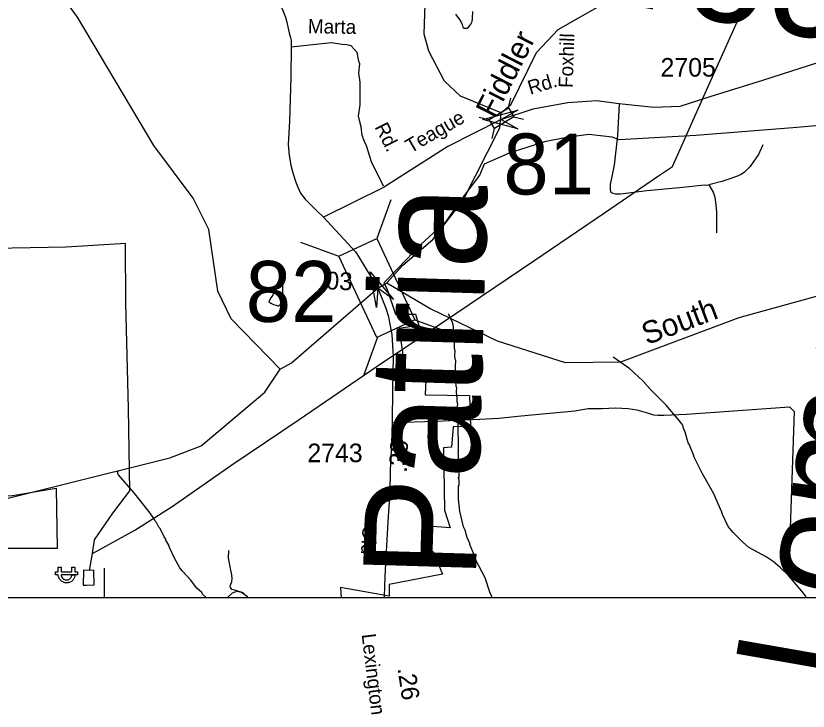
# Model space of a CAD drawing. Extents: x 1553981 to 1780076, y 812965 to 996873.
# Drawn here: x 1634236 to 1634903, y 844957 to 845542 of the extents above; entities that cross this region are included whole.
import ezdxf

# ---------------------------------------------------------------- set-up
doc = ezdxf.new("R2010")
doc.units = 0
for name, color, linetype in [('Default', 7, 'Continuous'), ('Exist Boundary Political City Limit New Hole', 7, 'Continuous'), ('Exist Cultural Historical Site CELL', 7, 'Continuous'), ('Exist Hydrographic Creek Single Shore', 7, 'Continuous'), ('Exist Hydrographic Creek Single Shore Label', 7, 'Continuous'), ('Exist Hydrographic Misc Water Feature', 7, 'Continuous'), ('Exist Road Non-System Type 51 Label', 7, 'Continuous'), ('Exist Road Secondary Mileage Hundredths English Label', 7, 'Continuous'), ('Exist Road Secondary Structure Standard Bridge Attributed CELL', 7, 'Continuous'), ('Exist Road Secondary Structure Standard Bridge CELL', 7, 'Continuous'), ('Exist Road Secondary Structure Standard Bridge Number Label', 7, 'Continuous'), ('Exist Road Secondary Type 51 Attributed', 7, 'Continuous'), ('Exist Road Secondary Type 51 Number Label', 7, 'Continuous'), ('Exist Utilities Electrical Transmission Line', 7, 'Continuous'), ('Map Preparation Border Antique Large Shape', 7, 'Continuous'), ('Map Preparation Border County Name Lower Right Label', 7, 'Continuous'), ('Map Preparation Border FIPS Code Label', 7, 'Continuous'), ('Map Preparation Border Revised Sign Off', 7, 'Continuous')]:
    doc.layers.add(name, color=color, linetype=linetype)

msp = doc.modelspace()

# ---------------------------------------------------------------- linework, layer by layer
at = {"layer": 'Default'}
msp.add_lwpolyline([(1632323.05, 848155.4), (1636375.85, 848155.4), (1636375.85, 845052.3), (1632323.05, 845052.3)], close=True, dxfattribs=at)
at = {"layer": 'Exist Boundary Political City Limit New Hole'}
msp.add_lwpolyline([(1634144.3, 845119.17), (1634161.98, 845121.87), (1634223.84, 845138.08), (1634233.66, 845138.33), (1634270.23, 845144.71), (1634271.22, 845093.88), (1634144.3, 845093.88)], close=True, dxfattribs=at)
at = {"layer": 'Exist Cultural Historical Site CELL'}
msp.add_lwpolyline([(1634269.7, 845074.21), (1634272.14, 845074.21), (1634272.14, 845078.24), (1634274.61, 845078.24), (1634274.61, 845074.21), (1634283.47, 845074.21), (1634283.47, 845078.24), (1634285.95, 845078.24), (1634285.95, 845074.21), (1634288.39, 845074.21), (1634288.39, 845071.78), (1634285.95, 845071.78), (1634283.47, 845071.78), (1634274.61, 845071.78), (1634274.7, 845071.01), (1634274.85, 845070.34), (1634275.15, 845069.64), (1634275.61, 845068.97), (1634276.2, 845068.36), (1634276.52, 845068.12), (1634276.9, 845067.91), (1634277.38, 845067.65), (1634277.9, 845067.48), (1634278.5, 845067.36), (1634278.95, 845067.33), (1634279.47, 845067.35), (1634280.07, 845067.44), (1634280.6, 845067.59), (1634280.97, 845067.74), (1634281.39, 845067.96), (1634281.81, 845068.26), (1634282.21, 845068.61), (1634282.54, 845068.98), (1634282.81, 845069.35), (1634282.97, 845069.64), (1634283.15, 845069.99), (1634283.32, 845070.43), (1634283.38, 845070.71), (1634283.48, 845071.17), (1634283.51, 845071.53), (1634283.53, 845071.78), (1634286.23, 845071.78), (1634286.19, 845071.35), (1634286.14, 845071.02), (1634286.08, 845070.61), (1634285.97, 845070.19), (1634285.85, 845069.72), (1634285.72, 845069.33), (1634285.55, 845068.93), (1634285.33, 845068.49), (1634285.04, 845068.04), (1634284.72, 845067.59), (1634284.4, 845067.21), (1634284.07, 845066.87), (1634283.62, 845066.47), (1634283.14, 845066.1), (1634282.62, 845065.79), (1634282.07, 845065.51), (1634281.65, 845065.33), (1634281.26, 845065.2), (1634280.87, 845065.1), (1634280.39, 845064.99), (1634279.92, 845064.94), (1634279.49, 845064.89), (1634278.94, 845064.89), (1634278.57, 845064.91), (1634278.14, 845064.96), (1634277.69, 845065.05), (1634277.09, 845065.19), (1634276.46, 845065.43), (1634275.91, 845065.68), (1634275.46, 845065.94), (1634274.93, 845066.28), (1634274.54, 845066.61), (1634274.31, 845066.81), (1634274, 845067.12), (1634273.76, 845067.4), (1634273.41, 845067.81), (1634273.07, 845068.35), (1634272.83, 845068.81), (1634272.64, 845069.23), (1634272.5, 845069.62), (1634272.3, 845070.27), (1634272.19, 845070.81), (1634272.14, 845071.29), (1634272.1, 845071.78), (1634269.7, 845071.78)], close=True, dxfattribs=at)
at = {"layer": 'Exist Hydrographic Creek Single Shore'}
for points in [[(1634644.73, 845460.64), (1634610.47, 845474.46), (1634597.11, 845487.05), (1634583.85, 845512.34), (1634579.84, 845526.78), (1634583.1, 845620.69), (1634563.72, 845658.42), (1634551.35, 845674.26), (1634542.34, 845696.2), (1634544.6, 845711.74), (1634552.1, 845728.4), (1634569.97, 845748.97), (1634571.47, 845785.46), (1634561.48, 845813.56), (1634557.72, 845853.44), (1634556.85, 845867.82), (1634548.6, 845876.6), (1634494.48, 845880.17), (1634486.35, 845897.15), (1634485.1, 845971.86), (1634495.98, 845999.13), (1634492.09, 846026.3), (1634456.59, 846108.66), (1634451.72, 846133.8)], [(1634458.72, 845244.89), (1634417.6, 845287.17), (1634406.34, 845310.37), (1634398.72, 845362.23), (1634385.47, 845388.77), (1634352.59, 845432.92), (1634288.22, 845540.91), (1634262.59, 845576.72), (1634226.85, 845636.53), (1634190.85, 845673.37), (1634179.72, 845696.57), (1634173.71, 845718.44), (1634118.35, 845802.45), (1634107.34, 845840.01), (1634084.72, 845864.27)], [(1634644.73, 845460.64), (1634653.1, 845467.85), (1634674.47, 845511.32), (1634692.48, 845530.65), (1634776.35, 845578.6), (1634805.85, 845605.49), (1634830.22, 845636.59), (1634871.23, 845663.25), (1634902.98, 845702.41)], [(1634548.4, 845317.36), (1634561.98, 845332.25), (1634587.22, 845353.89), (1634612.6, 845387.02), (1634643.6, 845447.94), (1634644.73, 845460.64)], [(1634548.4, 845317.36), (1634585.47, 845295.66), (1634641.35, 845268.68), (1634698.48, 845250.28), (1634745.35, 845250.97), (1634844.86, 845288.34), (1635022.6, 845337.25), (1635124.1, 845374.58), (1635177.36, 845383.35), (1635276.37, 845385.03), (1635336.98, 845403.08)], [(1634458.72, 845244.89), (1634468.22, 845250.04), (1634540.83, 845312.99), (1634548.4, 845317.36)], [(1633908.47, 845052.3), (1633934.71, 845076.21), (1633966.08, 845091.58), (1634037.21, 845109.42), (1634177.97, 845123.39), (1634366.09, 845170.04), (1634392.35, 845180.17), (1634445.97, 845225.45), (1634458.72, 845244.89)]]:
    msp.add_lwpolyline(points, dxfattribs=at)
at = {"layer": 'Exist Hydrographic Misc Water Feature'}
for points in [[(1634606.17, 845543.62), (1634607.58, 845541.5), (1634609.61, 845539.08), (1634611, 845536.83), (1634611.79, 845534.75), (1634612.43, 845532.67), (1634613.54, 845531.67), (1634615.93, 845531.72), (1634617.48, 845532.81), (1634619.03, 845535.06), (1634620.19, 845537.53), (1634620.58, 845539.84), (1634620.87, 845545.79)], [(1634459.13, 845321.23), (1634458.34, 845320.41), (1634457.27, 845318.8), (1634455.93, 845316.21), (1634455.07, 845313.45), (1634454.58, 845311.9), (1634453.08, 845309.21), (1634452.58, 845307.01), (1634450.84, 845304.85), (1634449.83, 845302.87), (1634449.28, 845301.48), (1634450.94, 845300.2), (1634453.12, 845299.23), (1634455.45, 845298.57), (1634457.49, 845297.92), (1634459.12, 845299.36), (1634459.82, 845301.39), (1634460.32, 845303.58), (1634460.5, 845306.13), (1634461.07, 845308.68), (1634460.98, 845319.12), (1634460.54, 845321.43), (1634459.13, 845321.23)], [(1634636.97, 845052.3), (1634636.54, 845054.08), (1634635.05, 845057.09), (1634631.14, 845069.11), (1634623.26, 845084.16), (1634622.53, 845087.17), (1634618.35, 845097.19), (1634618.37, 845098.19), (1634616.15, 845103.2), (1634614.45, 845109.22), (1634612.97, 845112.22), (1634609.81, 845125.24), (1634608.88, 845135.24), (1634608.69, 845144.23), (1634608.7, 845146.23), (1634609.22, 845147.23), (1634609.24, 845151.23), (1634608.76, 845153.22), (1634609.27, 845154.22), (1634609.34, 845165.21), (1634608.84, 845166.22), (1634608.64, 845172.21), (1634608.9, 845173.21), (1634608.41, 845174.47), (1634608.67, 845175.21), (1634608.6, 845201.19), (1634608.15, 845209.19), (1634607.67, 845211.19), (1634608.19, 845215.19), (1634607.7, 845217.19), (1634607.73, 845221.19), (1634607.24, 845222.19), (1634607.02, 845226.18), (1634607.29, 845229.18), (1634606.79, 845230.18), (1634606.58, 845234.19), (1634606.17, 845247.18), (1634606.46, 845252.18), (1634605.96, 845253.17), (1634605.73, 845256.17), (1634606.01, 845260.17), (1634605.53, 845262.17), (1634605.12, 845274.17), (1634604.17, 845282.17), (1634603.68, 845284.17), (1634600.32, 845291.49)], [(1634901.5, 845052.3), (1634900.52, 845053.95), (1634897.55, 845057.97), (1634886.4, 845071.06), (1634879.45, 845077.86), (1634873.49, 845082.9), (1634867.53, 845086.94), (1634853.1, 845094.8), (1634847.64, 845099.35), (1634839.71, 845107.4), (1634835.49, 845112.43), (1634830.81, 845122.47), (1634830.33, 845124.47), (1634823.2, 845140.51), (1634814.08, 845156.58), (1634806.93, 845170.62), (1634806.44, 845172.62), (1634802.76, 845181.64), (1634802.02, 845182.65), (1634799.34, 845191.67), (1634797.61, 845195.68), (1634797.62, 845196.68), (1634796.63, 845198.68), (1634794.4, 845201.7), (1634783.51, 845214.53), (1634770.36, 845227.62), (1634763.67, 845234.92), (1634752.75, 845245), (1634738.81, 845254.81)], [(1634396.87, 845052.3), (1634393.54, 845055.53), (1634392.8, 845056.79), (1634388.82, 845060.57), (1634383.39, 845067.6), (1634376.69, 845074.65), (1634374.47, 845077.67), (1634369.78, 845085.7), (1634365.59, 845094.73), (1634365.1, 845096.73), (1634362.64, 845100.74), (1634362.64, 845101.74), (1634361.17, 845103.76), (1634357.72, 845110.78), (1634356.72, 845111.79), (1634354.75, 845115.8), (1634353.76, 845116.8), (1634352.77, 845118.81), (1634348.57, 845124.84), (1634335.7, 845140.93), (1634322.57, 845156.27), (1634321.82, 845157.28), (1634322.58, 845158.87)], [(1634432.24, 845052.3), (1634431.18, 845053.13), (1634426.23, 845056.91), (1634423.12, 845057.72), (1634420.58, 845057.16), (1634418.29, 845056.34), (1634414.52, 845052.59), (1634414.34, 845052.3)]]:
    msp.add_lwpolyline(points, dxfattribs=at)
at = {"layer": 'Exist Road Secondary Structure Standard Bridge Attributed CELL'}
for points in [[(1634658.78, 845446.98), (1634629.34, 845454.87), (1634658.78, 845462.76), (1634644.58, 845454.87)], [(1634539.68, 845296.78), (1634534.39, 845326.8), (1634553.98, 845303.45), (1634540.83, 845312.99)]]:
    msp.add_lwpolyline(points, close=True, dxfattribs=at)
at = {"layer": 'Exist Road Secondary Structure Standard Bridge CELL'}
for p, q in [((1634650.71, 845464.6), (1634652.79, 845472.97)), ((1634626.12, 845456.99), (1634634.49, 845454.91)), ((1634655.15, 845457.2), (1634663.51, 845455.12)), ((1634636.95, 845438.97), (1634639.04, 845447.34)), ((1634551.98, 845387.25), (1634540.18, 845354.84)), ((1634475.78, 845351.72), (1634508.19, 845339.92)), ((1634571.96, 845286.29), (1634604.37, 845274.49)), ((1634540.69, 845271.71), (1634528.89, 845239.29))]:
    msp.add_line(p, q, dxfattribs=at)
for points in [[(1634634.49, 845454.91), (1634650.68, 845464.63), (1634655.23, 845457.07), (1634639.04, 845447.34)], [(1634540.18, 845354.84), (1634572.11, 845286.36), (1634540.12, 845271.44), (1634508.19, 845339.92)]]:
    msp.add_lwpolyline(points, close=True, dxfattribs=at)
at = {"layer": 'Exist Road Secondary Type 51 Attributed'}
for points in [[(1635163.43, 845593.65), (1635105.24, 845565.29), (1635087.8, 845557.94), (1635048.33, 845545.07), (1634981.52, 845525.03), (1634926.43, 845507.57), (1634864.46, 845487.81), (1634820.2, 845474.06), (1634794.95, 845465.8), (1634772.92, 845464.88), (1634743.86, 845467.97), (1634724.74, 845470.6), (1634700.83, 845468.83), (1634671.37, 845463.51), (1634643.98, 845454.56)], [(1634643.98, 845454.56), (1634599.89, 845432.23), (1634545.68, 845397.82), (1634495.09, 845372.66)], [(1634540.83, 845312.99), (1634547.53, 845296.08), (1634549.59, 845289.86), (1634552.69, 845274.01), (1634553.73, 845255.41), (1634553.23, 845227.57), (1634552.97, 845200.41), (1634552.43, 845182.58), (1634551.37, 845159.62), (1634550.93, 845141.23), (1634549.25, 845116.32), (1634548.25, 845096.13), (1634547.2, 845076.31), (1634546.47, 845062.94), (1634546.23, 845052.3)]]:
    msp.add_lwpolyline(points, dxfattribs=at)
at = {"layer": 'Exist Utilities Electrical Transmission Line'}
msp.add_line((1634298.46, 845075.31), (1634300.9, 845089.77), dxfattribs=at)
for points in [[(1634300.9, 845089.77), (1634336.62, 845109.31), (1634367.84, 845129.16), (1634418.25, 845164.28), (1634474.71, 845202.55), (1634540.48, 845247.22), (1634606.49, 845291.6), (1634672.02, 845336.02), (1634731.5, 845376.26), (1634776.09, 845406.94), (1634788.7, 845415.27), (1634816.22, 845477.17), (1634852.98, 845559.21), (1634884.84, 845629.31), (1634920.94, 845715.84)], [(1634300.9, 845089.77), (1634302.54, 845101.25), (1634318.07, 845123.57), (1634332.29, 845142.39), (1634331.17, 845211.65), (1634329.05, 845300.69), (1634328.69, 845350.42), (1634278.7, 845347.59), (1634233.46, 845346.65), (1634199.72, 845345.59)], [(1634298.46, 845075.31), (1634293.46, 845075.62), (1634293.05, 845062.87), (1634296.06, 845063.08)], [(1634296.06, 845063.08), (1634302.32, 845063.25), (1634301.96, 845075.52), (1634298.46, 845075.31)]]:
    msp.add_lwpolyline(points, dxfattribs=at)
at = {"layer": 'Map Preparation Border County Name Lower Right Label'}
for points in [[(1634445.88, 845572.73), (1634457.77, 845554.12), (1634461.02, 845546.55), (1634463.18, 845540.92), (1634464.48, 845536.81), (1634465.56, 845531.4), (1634466.42, 845527.94), (1634467.29, 845524.91), (1634467.94, 845521.45), (1634468.04, 845515.91)], [(1634468.04, 845515.91), (1634467.7, 845490.41), (1634466.67, 845453.54), (1634465.63, 845433.83), (1634466.32, 845424.53), (1634467.7, 845416.6), (1634469.42, 845410.06), (1634471.83, 845402.13), (1634473.55, 845398), (1634475.97, 845392.83), (1634479.75, 845388), (1634484.92, 845382.83), (1634489.4, 845378.35), (1634495.09, 845372.66)], [(1634545.7, 845398.72), (1634535.6, 845419.39), (1634531.52, 845432.65), (1634529.59, 845436.42), (1634527.8, 845441.45), (1634526.88, 845448.8), (1634525.19, 845455.33), (1634524.74, 845457.84), (1634525.96, 845467.17), (1634525.96, 845476.82), (1634525.96, 845486.47), (1634525.04, 845493.82), (1634525.8, 845501.9), (1634524.84, 845504), (1634523.67, 845511.28), (1634518.4, 845516.99), (1634514.91, 845517.78), (1634510.81, 845518.17), (1634501.63, 845519.55), (1634468.04, 845515.91)], [(1634743.86, 845467.97), (1634742.48, 845441.32), (1634739.73, 845416.51), (1634736.33, 845400.07), (1634736.27, 845395.82), (1634736.98, 845393.81), (1634738.71, 845392.8), (1634740.95, 845392.25), (1634744.96, 845392.44), (1634767.25, 845395.07), (1634794.52, 845397.64), (1634815.8, 845400.06), (1634817.3, 845399.78), (1634819.28, 845399.99)], [(1634864.81, 845433.51), (1634861.17, 845425.58), (1634857.1, 845419.88), (1634853.75, 845414.95), (1634849.43, 845410.51), (1634846.41, 845408.57), (1634842.63, 845406.87), (1634835.35, 845404.49), (1634830.34, 845402.82), (1634819.28, 845399.99)], [(1634819.28, 845399.99), (1634822.93, 845393.69), (1634824.37, 845389.65), (1634825.06, 845385.41), (1634825.67, 845377.15), (1634825.77, 845368.89), (1634825.89, 845359.63)], [(1634495.09, 845372.66), (1634522.34, 845343.15), (1634540.83, 845312.99)], [(1634552.96, 845199.83), (1634589.71, 845201.05), (1634626.65, 845202.7), (1634642.66, 845203.52), (1634661.54, 845205.57), (1634706.68, 845209.68), (1634717.77, 845211.73), (1634729.67, 845211.73), (1634740.75, 845212.14), (1634751.42, 845211.73), (1634758.81, 845210.5), (1634766.61, 845208.44), (1634772.76, 845206.39), (1634776.46, 845205.98), (1634781.38, 845205.98), (1634800.67, 845206.8), (1634828.17, 845208.86), (1634887.27, 845212.96), (1634891.05, 845209.02), (1634887.27, 845094.69)], [(1634431.77, 845052.3), (1634431.36, 845052.85), (1634427.54, 845056.49), (1634421.36, 845058.49), (1634418.08, 845059.31), (1634417.08, 845060.94), (1634416.72, 845062.49), (1634417.27, 845063.94), (1634418.17, 845065.67), (1634418.36, 845068.58), (1634418.08, 845071.67), (1634417.45, 845074.13), (1634415.4, 845085.68), (1634415.58, 845092.04)], [(1634310.85, 845077.37), (1634310.64, 845052.3)]]:
    msp.add_lwpolyline(points, dxfattribs=at)
at = {"layer": 'Map Preparation Border FIPS Code Label'}
msp.add_lwpolyline([(1634919.18, 845450.44), (1634889.93, 845447.94), (1634808.5, 845441.32), (1634744.04, 845437.94), (1634737.91, 845439.95), (1634718.28, 845442.17), (1634699.65, 845439.71), (1634681.01, 845436.17), (1634651.35, 845426.56), (1634630.4, 845417.41), (1634626.63, 845408.26), (1634614.4, 845392.04), (1634606.46, 845381.03), (1634598.2, 845369.09), (1634577.11, 845349.82), (1634557.79, 845329.63), (1634545.89, 845317.36), (1634548.42, 845312.66), (1634555.7, 845291.19), (1634572.69, 845291.01), (1634575.41, 845281.63), (1634558.49, 845279.04), (1634561.55, 845259.47), (1634560.89, 845242.38), (1634581.51, 845242.07), (1634580.64, 845223.25), (1634617.88, 845222.69), (1634618.82, 845196.6), (1634604.21, 845196.2), (1634602.78, 845179.08), (1634596.22, 845178.68), (1634596.98, 845126), (1634601.76, 845111.2), (1634583.2, 845112.6), (1634585.44, 845091.18), (1634587.42, 845091.32), (1634595.18, 845072.33), (1634550.52, 845063.67), (1634550.5, 845053.59), (1634509.65, 845060.96), (1634509.98, 845052.3)], dxfattribs=at)
at = {"layer": 'Map Preparation Border Revised Sign Off'}
msp.add_lwpolyline([(1634919.18, 845450.44), (1634889.93, 845447.94), (1634808.5, 845441.32), (1634744.04, 845437.94), (1634737.91, 845439.95), (1634718.28, 845442.17), (1634699.65, 845439.71), (1634681.01, 845436.17), (1634651.35, 845426.56), (1634630.4, 845417.41), (1634626.63, 845408.26), (1634614.4, 845392.04), (1634606.46, 845381.03), (1634598.2, 845369.09), (1634577.11, 845349.82), (1634557.79, 845329.63), (1634545.89, 845317.36), (1634548.42, 845312.66), (1634555.7, 845291.19), (1634572.69, 845291.01), (1634575.41, 845281.63), (1634558.49, 845279.04), (1634561.55, 845259.47), (1634560.89, 845242.38), (1634581.51, 845242.07), (1634580.64, 845223.25), (1634617.88, 845222.69), (1634618.82, 845196.6), (1634604.21, 845196.2), (1634602.78, 845179.08), (1634596.22, 845178.68), (1634596.98, 845126), (1634601.76, 845111.2), (1634583.2, 845112.6), (1634585.44, 845091.18), (1634587.42, 845091.32), (1634595.18, 845072.33), (1634550.52, 845063.67), (1634550.5, 845053.59), (1634509.65, 845060.96), (1634509.98, 845052.3)], dxfattribs=at)

# ---------------------------------------------------------------- texts
at = {"layer": 'Exist Hydrographic Creek Single Shore Label'}
for s, rotation, p in [('Fiddler', 62.96449, (1634639.09, 845455.07)), ('South', 20.62367, (1634767.16, 845264.93))]:
    msp.add_text(s, height=18.75, rotation=rotation, dxfattribs=at).set_placement(p)
at = {"layer": 'Exist Road Non-System Type 51 Label'}
for s, height, rotation, p in [('Brook -line', 95, 349.94438, (1634669.13, 845565.84)), ('Marta', 11.875, 359.11539, (1634482.04, 845527.53)), ('Foxhill', 11.875, 88.07626, (1634704.78, 845481.33)), ('Rd.', 11.875, 16.75971, (1634669.08, 845475.7)), ('Teague', 11.875, 29.98693, (1634568.46, 845426.25)), ('Rd.', 11.875, 297.06691, (1634537.94, 845448.57)), ('Lomond', 95, 80.05932, (1634934.34, 844978.62)), ('Patria', 95, 88.27947, (1634623.3, 845067.09))]:
    msp.add_text(s, height=height, rotation=rotation, dxfattribs=at).set_placement(p)
at = {"layer": 'Exist Road Secondary Mileage Hundredths English Label'}
for s, rotation, p in [('.03', 357.45508, (1634491.42, 845312.27)), ('.39', 87.52319, (1634565.29, 845157.44)), ('.26', 278.47186, (1634557.4, 844992.91))]:
    msp.add_text(s, height=15, rotation=rotation, dxfattribs=at).set_placement(p)
at = {"layer": 'Exist Road Secondary Structure Standard Bridge Number Label'}
for s, p in [('81', (1634646.49, 845391.84)), ('82', (1634429.82, 845284.57))]:
    msp.add_text(s, height=51.263, dxfattribs=at).set_placement(p)
at = {"layer": 'Exist Road Secondary Type 51 Number Label'}
for s, p in [('2705', (1634778.7, 845491.02)), ('2743', (1634481.68, 845166.51))]:
    msp.add_text(s, height=15.625, dxfattribs=at).set_placement(p)
at = {"layer": 'Map Preparation Border Antique Large Shape'}
for s, rotation, p in [('Old', 266.30516, (1634528.27, 845113.63)), ('Lexington', 276.93604, (1634527.27, 845021.51))]:
    msp.add_text(s, height=11.875, rotation=rotation, dxfattribs=at).set_placement(p)

doc.saveas('drawing.dxf')
